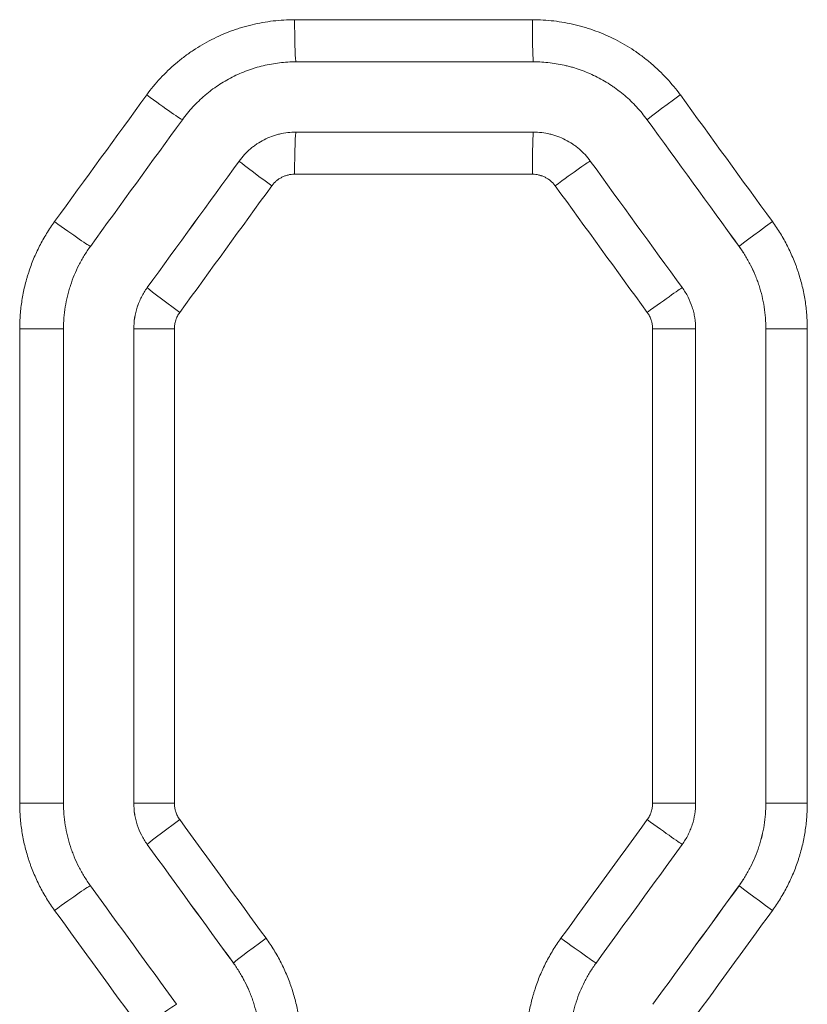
# Model space of a CAD drawing. Header units: millimetres. Extents: x 0 to 594, y 0 to 420.
# Tile 628 of 915: x 276.21 to 279.01, y 314.15 to 317.66. Entities that reach past the tile are written whole.
import ezdxf

# ---------------------------------------------------------------- set-up
doc = ezdxf.new("R2010")
doc.units = ezdxf.units.MM
doc.layers.add('1', color=7, linetype='Continuous', true_color=0xffffff)

msp = doc.modelspace()

# ---------------------------------------------------------------- linework, layer by layer
at = {"layer": '1', "color": 155, "linetype": 'Continuous', "lineweight": 13}
for p, q in [((277.1884, 317.6574), (278.035, 317.6574)), ((278.4435, 317.3013), (278.4434, 317.3013)), ((276.9911, 317.1544), (276.9911, 317.1544)), ((278.035, 317.1074), (277.1884, 317.1074)), ((278.7709, 316.8507), (278.7709, 316.8507)), ((276.6636, 316.7038), (276.6636, 316.7038)), ((276.2095, 316.5568), (276.3657, 316.5568)), ((276.2095, 314.8693), (276.2095, 316.5568)), ((276.6159, 316.5568), (276.6158, 316.5568)), ((276.6159, 314.8693), (276.6159, 316.5568)), ((276.7603, 316.5568), (276.6159, 316.5568)), ((276.7603, 316.5568), (276.7603, 314.8693)), ((278.4631, 316.5568), (278.6163, 316.5568)), ((278.4631, 314.8693), (278.4631, 316.5568)), ((278.8664, 316.5568), (278.8664, 316.5568)), ((278.8664, 314.8693), (278.8664, 316.5568)), ((279.0139, 316.5568), (278.8664, 316.5568)), ((279.0139, 316.5568), (279.0139, 314.8693)), ((276.2095, 314.8693), (276.3657, 314.8693)), ((276.6159, 314.8693), (276.6158, 314.8693)), ((276.7603, 314.8693), (276.6159, 314.8693)), ((278.4631, 314.8693), (278.6163, 314.8693)), ((278.8664, 314.8693), (278.8664, 314.8693)), ((279.0139, 314.8693), (278.8664, 314.8693)), ((276.6636, 314.7223), (276.6636, 314.7223)), ((278.7709, 314.5754), (278.7709, 314.5754)), ((276.9705, 314.3001), (276.9704, 314.3001))]:
    msp.add_line(p, q, dxfattribs=at)
at = {"layer": '1', "color": 155, "linetype": 'Continuous', "lineweight": 18}
for p, q in [((277.1934, 317.5074), (278.0388, 317.5074)), ((278.0388, 317.2574), (277.1934, 317.2574)), ((276.3657, 314.8693), (276.3657, 316.5568)), ((276.6158, 316.5568), (276.6158, 314.8693)), ((278.6163, 314.8693), (278.6163, 316.5568)), ((278.8664, 316.5568), (278.8664, 314.8693))]:
    msp.add_line(p, q, dxfattribs=at)
at = {"layer": '1', "color": 155, "linetype": 'Continuous', "lineweight": 13}
for centre, major_axis, ratio, start_param, end_param in [((277.1934, 317.6574), (0, 0.15), 0.033384, 1.570796, 3.141593), ((278.0388, 317.6574), (0, 0.15), 0.025654, 1.570796, 3.141593), ((276.6675, 317.3896), (-0.1213, 0.0882), 0.022464, 1.539896, 3.111141), ((278.5648, 317.3895), (0.1213, 0.0882), 0.012256, 1.58766, 3.135143), ((280.8918, 312.9607), (110.7281, -152.1976), 0.003834, 1.594148, 1.59711), ((280.8789, 312.6617), (113.3138, -155.9668), 0.003927, 1.594805, 1.597695), ((277.1934, 317.1074), (0, -0.15), 0.033384, 3.141593, 4.712389), ((278.0388, 317.1074), (0, -0.15), 0.025654, 3.141593, 4.712389), ((280.9256, 323.8309), (-112.1713, -154.3946), 0.003887, 1.527443, 1.530364), ((277.1125, 317.0662), (0.1213, -0.0882), 0.020069, 3.148043, 4.684781), ((278.1198, 317.0662), (-0.1213, -0.0882), 0.014649, 3.1613, 4.732545), ((280.6764, 323.1189), (-107.1189, -147.234), 0.003709, 1.529311, 1.532374), ((276.34, 316.939), (-0.1213, 0.0882), 0.024227, 1.537473, 3.108718), ((278.8923, 316.9389), (0.1213, 0.0882), 0.010495, 1.585238, 3.135144), ((276.785, 316.6156), (0.1213, -0.0882), 0.021832, 3.148043, 4.682359), ((278.4473, 316.6156), (-0.1213, -0.0882), 0.012888, 3.158877, 4.730122), ((276.785, 314.8105), (0.1213, 0.0882), 0.021832, 1.600827, 3.135142), ((281.042, 307.692), (112.2626, -154.3087), 0.003886, 1.611378, 1.614117), ((278.4473, 314.8105), (-0.1213, 0.0882), 0.012888, 1.553063, 3.124308), ((280.4408, 308.411), (105.3547, -145.0064), 0.003652, 1.608767, 1.611682), ((276.34, 314.4872), (-0.1213, -0.0882), 0.024227, 3.174467, 4.745712), ((280.7864, 318.5859), (-111.0338, -152.8273), 0.003848, 1.544583, 1.547347), ((278.8923, 314.4872), (0.1213, -0.0882), 0.010495, 3.148042, 4.697947), ((280.6953, 318.0834), (-105.5491, -145.0763), 0.003655, 1.545753, 1.548664), ((277.0918, 314.3883), (0.1213, 0.0882), 0.02018, 1.598556, 3.135143), ((278.1405, 314.3883), (-0.1213, 0.0882), 0.014538, 1.550793, 3.122038), ((276.6469, 314.0649), (-0.1213, -0.0882), 0.022575, 3.172197, 4.743441)]:
    msp.add_ellipse(centre, major_axis=major_axis, ratio=ratio, start_param=start_param, end_param=end_param, dxfattribs=at)
at = {"layer": '1', "color": 155, "linetype": 'Continuous', "lineweight": 18}
for centre, major_axis, ratio, start_param, end_param in [((280.8391, 324.0736), (-109.3051, -150.447), 0.003788, 1.52552, 1.528519), ((280.9678, 312.5617), (112.3275, -154.6088), 0.003893, 1.595713, 1.598629), ((280.7046, 323.4229), (-107.4499, -147.8918), 0.003724, 1.528054, 1.531103), ((280.7284, 312.5886), (106.7314, -146.9031), 0.003699, 1.596125, 1.599194), ((281.2668, 307.0621), (114.9647, -158.2424), 0.003983, 1.613659, 1.61633), ((280.5642, 318.5302), (-102.863, -141.5766), 0.003565, 1.543504, 1.546488), ((280.7131, 307.5617), (107.6555, -148.1749), 0.003731, 1.612584, 1.615437), ((280.9478, 318.8272), (-111.8884, -154.0041), 0.003877, 1.543259, 1.546002)]:
    msp.add_ellipse(centre, major_axis=major_axis, ratio=ratio, start_param=start_param, end_param=end_param, dxfattribs=at)
at = {"layer": '1', "color": 155, "linetype": 'Continuous', "lineweight": 13}
for points, knots in [([(276.6618, 317.3896), (276.677, 317.4104), (276.6932, 317.4302), (276.728, 317.4676), (276.7464, 317.4853), (276.7709, 317.5062), (276.7758, 317.5102), (276.7859, 317.5183), (276.7909, 317.5223), (276.8063, 317.5338), (276.8167, 317.5412), (276.8486, 317.5624), (276.8705, 317.5752), (276.9158, 317.5983), (276.9392, 317.6085), (276.9694, 317.6196), (276.9754, 317.6217), (276.9876, 317.6258), (276.9937, 317.6277), (277.0121, 317.6333), (277.0244, 317.6366), (277.0616, 317.6455), (277.0866, 317.6499), (277.1371, 317.6559), (277.1626, 317.6574), (277.1884, 317.6574)], [0, 0, 0, 0, 0.125, 0.125, 0.25, 0.25, 0.28125, 0.28125, 0.3125, 0.3125, 0.375, 0.375, 0.5, 0.5, 0.625, 0.625, 0.65625, 0.65625, 0.6875, 0.6875, 0.75, 0.75, 0.875, 0.875, 1, 1, 1, 1]), ([(278.035, 317.6574), (278.0608, 317.6574), (278.0863, 317.6559), (278.1371, 317.6499), (278.1622, 317.6454), (278.1934, 317.6379), (278.1997, 317.6363), (278.209, 317.6338), (278.2121, 317.6329), (278.2183, 317.6311), (278.2214, 317.6302), (278.2367, 317.6256), (278.2488, 317.6215), (278.2847, 317.6083), (278.308, 317.5981), (278.3533, 317.575), (278.3753, 317.5621), (278.3994, 317.5461), (278.4021, 317.5443), (278.4074, 317.5406), (278.41, 317.5388), (278.4179, 317.5332), (278.423, 317.5294), (278.4384, 317.5178), (278.4483, 317.5098), (278.4774, 317.485), (278.4957, 317.4674), (278.5303, 317.4301), (278.5465, 317.4103), (278.5617, 317.3895)], [0, 0, 0, 0, 0.125, 0.125, 0.25, 0.25, 0.28125, 0.28125, 0.296875, 0.296875, 0.3125, 0.3125, 0.375, 0.375, 0.5, 0.5, 0.625, 0.625, 0.640625, 0.640625, 0.65625, 0.65625, 0.6875, 0.6875, 0.75, 0.75, 0.875, 0.875, 1, 1, 1, 1]), ([(278.4435, 317.3013), (278.4318, 317.3174), (278.4193, 317.3325), (278.3928, 317.3612), (278.3787, 317.3748), (278.3564, 317.3939), (278.3449, 317.4031), (278.333, 317.4118), (278.325, 317.4176), (278.3209, 317.4204), (278.3003, 317.4341), (278.2834, 317.444), (278.2486, 317.4618), (278.2307, 317.4696), (278.2031, 317.4798), (278.1938, 317.4829), (278.1797, 317.4872), (278.1749, 317.4886), (278.1654, 317.4912), (278.1606, 317.4924), (278.1366, 317.4982), (278.1173, 317.5016), (278.0783, 317.5063), (278.0586, 317.5074), (278.0388, 317.5074)], [0, 0, 0, 0, 0.125, 0.125, 0.25, 0.25, 0.3125, 0.34375, 0.34375, 0.375, 0.375, 0.5, 0.5, 0.625, 0.625, 0.6875, 0.6875, 0.71875, 0.71875, 0.75, 0.75, 0.875, 0.875, 1, 1, 1, 1]), ([(277.1884, 317.1074), (277.1844, 317.1074), (277.1765, 317.107), (277.1688, 317.1056), (277.163, 317.1042), (277.1611, 317.1037), (277.1573, 317.1025), (277.1555, 317.1019), (277.15, 317.0999), (277.1428, 317.0967), (277.136, 317.0928), (277.1319, 317.09), (277.1311, 317.0895), (277.1295, 317.0883), (277.1271, 317.0866), (277.1248, 317.0847), (277.1203, 317.0809), (277.1175, 317.0782), (277.1122, 317.0725), (277.1097, 317.0694), (277.1073, 317.0662)], [0, 0, 0, 0, 0.125, 0.25, 0.25, 0.3125, 0.3125, 0.375, 0.375, 0.5, 0.625, 0.625, 0.65625, 0.65625, 0.6875, 0.75, 0.75, 0.875, 0.875, 1, 1, 1, 1]), ([(278.1161, 317.0662), (278.1138, 317.0694), (278.1088, 317.0755), (278.1031, 317.0809), (278.0986, 317.0848), (278.097, 317.086), (278.0939, 317.0884), (278.0922, 317.0895), (278.0873, 317.0928), (278.0806, 317.0967), (278.0734, 317.0999), (278.0687, 317.1016), (278.0678, 317.1019), (278.0659, 317.1026), (278.0631, 317.1035), (278.0602, 317.1042), (278.0545, 317.1056), (278.0507, 317.1063), (278.0429, 317.1072), (278.039, 317.1074), (278.035, 317.1074)], [0, 0, 0, 0, 0.125, 0.25, 0.25, 0.3125, 0.3125, 0.375, 0.375, 0.5, 0.625, 0.625, 0.65625, 0.65625, 0.6875, 0.75, 0.75, 0.875, 0.875, 1, 1, 1, 1]), ([(276.2095, 316.5568), (276.2095, 316.574), (276.2102, 316.5911), (276.2129, 316.625), (276.2169, 316.6587), (276.2235, 316.6921), (276.2295, 316.717), (276.2317, 316.7252), (276.2352, 316.7376), (276.2364, 316.7417), (276.2389, 316.7499), (276.2402, 316.754), (276.2468, 316.7743), (276.2527, 316.7903), (276.2657, 316.8216), (276.2799, 316.8524), (276.2965, 316.8819), (276.3143, 316.9109), (276.3238, 316.9251), (276.3339, 316.939)], [0, 0, 0, 0, 0.125, 0.125, 0.25, 0.375, 0.375, 0.4375, 0.4375, 0.46875, 0.46875, 0.5, 0.5, 0.625, 0.625, 0.75, 0.875, 0.875, 1, 1, 1, 1]), ([(278.8896, 316.9389), (278.8997, 316.925), (278.9092, 316.9108), (278.927, 316.8818), (278.9436, 316.8522), (278.9578, 316.8213), (278.9676, 316.7977), (278.9708, 316.7897), (278.9752, 316.7777), (278.9767, 316.7736), (278.9795, 316.7655), (278.9808, 316.7615), (278.9874, 316.7411), (278.992, 316.7247), (279, 316.6918), (279.0066, 316.6586), (279.0106, 316.6249), (279.0132, 316.591), (279.0139, 316.574), (279.0139, 316.5568)], [0, 0, 0, 0, 0.125, 0.125, 0.25, 0.375, 0.375, 0.4375, 0.4375, 0.46875, 0.46875, 0.5, 0.5, 0.625, 0.625, 0.75, 0.875, 0.875, 1, 1, 1, 1]), ([(278.8664, 316.5568), (278.8664, 316.57), (278.8659, 316.5831), (278.8638, 316.6092), (278.8608, 316.6351), (278.8557, 316.6606), (278.8496, 316.686), (278.8461, 316.6986), (278.841, 316.7142), (278.84, 316.7173), (278.8378, 316.7236), (278.8367, 316.7267), (278.8333, 316.7359), (278.8309, 316.7421), (278.8234, 316.7602), (278.8124, 316.784), (278.7996, 316.8068), (278.786, 316.8291), (278.7787, 316.84), (278.7709, 316.8507)], [0, 0, 0, 0, 0.125, 0.125, 0.25, 0.375, 0.375, 0.5, 0.5, 0.53125, 0.53125, 0.5625, 0.5625, 0.625, 0.625, 0.75, 0.875, 0.875, 1, 1, 1, 1]), ([(276.6159, 316.5568), (276.6159, 316.57), (276.6169, 316.5831), (276.621, 316.6088), (276.624, 316.6214), (276.6291, 316.6371), (276.6302, 316.6402), (276.6324, 316.6464), (276.6336, 316.6494), (276.6374, 316.6585), (276.6401, 316.6645), (276.649, 316.6819), (276.6559, 316.6931), (276.6636, 316.7038)], [0, 0, 0, 0, 0.25, 0.25, 0.5, 0.5, 0.5625, 0.5625, 0.625, 0.625, 0.75, 0.75, 1, 1, 1, 1]), ([(276.7794, 316.6156), (276.7763, 316.6113), (276.7736, 316.6069), (276.77, 316.5999), (276.7684, 316.5963), (276.7669, 316.5927), (276.766, 316.5902), (276.7656, 316.5889), (276.7635, 316.5827), (276.7623, 316.5776), (276.7607, 316.5673), (276.7603, 316.5621), (276.7603, 316.5568)], [0, 0, 0, 0, 0.25, 0.25, 0.375, 0.4375, 0.4375, 0.5, 0.5, 0.75, 0.75, 1, 1, 1, 1]), ([(278.4631, 316.5568), (278.4631, 316.5621), (278.4627, 316.5673), (278.4615, 316.5751), (278.4607, 316.5789), (278.4597, 316.5827), (278.459, 316.5853), (278.4586, 316.5865), (278.4566, 316.5928), (278.4546, 316.5976), (278.451, 316.6045), (278.4491, 316.6079), (278.447, 316.6113), (278.4455, 316.6134), (278.4448, 316.6145), (278.444, 316.6156)], [0, 0, 0, 0, 0.25, 0.25, 0.375, 0.4375, 0.4375, 0.5, 0.5, 0.75, 0.75, 0.875, 0.9375, 0.9375, 1, 1, 1, 1]), ([(276.3339, 314.4872), (276.3238, 314.501), (276.3143, 314.5152), (276.2965, 314.5443), (276.2799, 314.5739), (276.2656, 314.6048), (276.2558, 314.6284), (276.2527, 314.6364), (276.2482, 314.6484), (276.2468, 314.6525), (276.244, 314.6606), (276.2426, 314.6646), (276.236, 314.685), (276.2314, 314.7013), (276.2235, 314.7343), (276.2169, 314.7675), (276.2129, 314.8012), (276.2109, 314.8266), (276.2101, 314.8393), (276.2097, 314.8521), (276.2096, 314.8607), (276.2095, 314.865), (276.2095, 314.8693)], [0, 0, 0, 0, 0.125, 0.125, 0.25, 0.375, 0.375, 0.4375, 0.4375, 0.46875, 0.46875, 0.5, 0.5, 0.625, 0.625, 0.75, 0.875, 0.875, 0.9375, 0.96875, 0.96875, 1, 1, 1, 1]), ([(276.6636, 314.7223), (276.6559, 314.733), (276.649, 314.7442), (276.6372, 314.7674), (276.6322, 314.7794), (276.6271, 314.795), (276.6262, 314.7982), (276.6244, 314.8045), (276.6236, 314.8077), (276.6213, 314.8173), (276.62, 314.8237), (276.6169, 314.843), (276.6159, 314.8561), (276.6159, 314.8693)], [0, 0, 0, 0, 0.25, 0.25, 0.5, 0.5, 0.5625, 0.5625, 0.625, 0.625, 0.75, 0.75, 1, 1, 1, 1]), ([(276.7603, 314.8693), (276.7603, 314.864), (276.7607, 314.8588), (276.7619, 314.851), (276.7627, 314.8472), (276.7637, 314.8434), (276.7644, 314.8408), (276.7648, 314.8396), (276.7668, 314.8333), (276.7688, 314.8285), (276.7736, 314.8192), (276.7763, 314.8148), (276.7794, 314.8105)], [0, 0, 0, 0, 0.25, 0.25, 0.375, 0.4375, 0.4375, 0.5, 0.5, 0.75, 0.75, 1, 1, 1, 1]), ([(278.444, 314.8105), (278.4471, 314.8148), (278.4498, 314.8193), (278.4534, 314.8262), (278.455, 314.8298), (278.4565, 314.8335), (278.4574, 314.8359), (278.4578, 314.8372), (278.4599, 314.8434), (278.4623, 314.8536), (278.4631, 314.864), (278.4631, 314.8693)], [0, 0, 0, 0, 0.25, 0.25, 0.375, 0.4375, 0.4375, 0.5, 0.5, 0.75, 1, 1, 1, 1]), ([(278.7709, 314.5754), (278.7787, 314.5861), (278.786, 314.597), (278.7996, 314.6193), (278.8123, 314.642), (278.8233, 314.6656), (278.8333, 314.6897), (278.8378, 314.702), (278.8429, 314.7176), (278.8439, 314.7208), (278.8458, 314.7271), (278.8467, 314.7303), (278.8494, 314.7398), (278.8511, 314.7461), (278.8557, 314.7653), (278.8608, 314.7909), (278.8638, 314.8169), (278.8659, 314.843), (278.8664, 314.8561), (278.8664, 314.8693)], [0, 0, 0, 0, 0.125, 0.125, 0.25, 0.375, 0.375, 0.5, 0.5, 0.53125, 0.53125, 0.5625, 0.5625, 0.625, 0.625, 0.75, 0.875, 0.875, 1, 1, 1, 1]), ([(279.0139, 314.8693), (279.0139, 314.8521), (279.0132, 314.8351), (279.0105, 314.8011), (279.0065, 314.7674), (278.9999, 314.734), (278.9939, 314.7092), (278.9917, 314.7009), (278.9883, 314.6885), (278.987, 314.6844), (278.9845, 314.6762), (278.9833, 314.6721), (278.9766, 314.6518), (278.9707, 314.6359), (278.9577, 314.6045), (278.9435, 314.5738), (278.9269, 314.5443), (278.9092, 314.5153), (278.8997, 314.5011), (278.8896, 314.4872)], [0, 0, 0, 0, 0.125, 0.125, 0.25, 0.375, 0.375, 0.4375, 0.4375, 0.46875, 0.46875, 0.5, 0.5, 0.625, 0.625, 0.75, 0.875, 0.875, 1, 1, 1, 1]), ([(277.0867, 314.3883), (277.0968, 314.3744), (277.1063, 314.3602), (277.1241, 314.3312), (277.1407, 314.3016), (277.1549, 314.2707), (277.1647, 314.2471), (277.1679, 314.2391), (277.1723, 314.2271), (277.1738, 314.223), (277.1766, 314.2149), (277.1779, 314.2109), (277.1845, 314.1905), (277.1892, 314.1742), (277.1971, 314.1412), (277.2037, 314.108), (277.2077, 314.0743), (277.2103, 314.0404), (277.211, 314.0234), (277.211, 314.0062)], [0, 0, 0, 0, 0.125, 0.125, 0.25, 0.375, 0.375, 0.4375, 0.4375, 0.46875, 0.46875, 0.5, 0.5, 0.625, 0.625, 0.75, 0.875, 0.875, 1, 1, 1, 1]), ([(278.0124, 314.0062), (278.0124, 314.0234), (278.0131, 314.0405), (278.0158, 314.0744), (278.0198, 314.1081), (278.0264, 314.1415), (278.0324, 314.1663), (278.0346, 314.1746), (278.0381, 314.187), (278.0393, 314.1911), (278.0418, 314.1993), (278.0431, 314.2034), (278.0497, 314.2237), (278.0556, 314.2397), (278.0686, 314.271), (278.0828, 314.3017), (278.0994, 314.3313), (278.1172, 314.3603), (278.1267, 314.3744), (278.1368, 314.3883)], [0, 0, 0, 0, 0.125, 0.125, 0.25, 0.375, 0.375, 0.4375, 0.4375, 0.46875, 0.46875, 0.5, 0.5, 0.625, 0.625, 0.75, 0.875, 0.875, 1, 1, 1, 1]), ([(277.066, 314.0062), (277.066, 314.0194), (277.0655, 314.0325), (277.0634, 314.0586), (277.0604, 314.0845), (277.0553, 314.11), (277.0492, 314.1354), (277.0457, 314.148), (277.0406, 314.1636), (277.0395, 314.1668), (277.0374, 314.173), (277.0363, 314.1761), (277.0329, 314.1854), (277.0305, 314.1915), (277.0229, 314.2097), (277.012, 314.2334), (276.9992, 314.2562), (276.9855, 314.2785), (276.9782, 314.2894), (276.9705, 314.3001)], [0, 0, 0, 0, 0.125, 0.125, 0.25, 0.375, 0.375, 0.5, 0.5, 0.53125, 0.53125, 0.5625, 0.5625, 0.625, 0.625, 0.75, 0.875, 0.875, 1, 1, 1, 1])]:
    msp.add_open_spline(points, degree=3, knots=knots, dxfattribs=at)
at = {"layer": '1', "color": 155, "linetype": 'Continuous', "lineweight": 18}
for points, knots in [([(276.7887, 317.3013), (276.8004, 317.3174), (276.8129, 317.3326), (276.8396, 317.3614), (276.8537, 317.375), (276.8725, 317.391), (276.8763, 317.3942), (276.884, 317.4004), (276.8879, 317.4034), (276.8997, 317.4123), (276.9078, 317.418), (276.9322, 317.4343), (276.9491, 317.4442), (276.9839, 317.4619), (277.0019, 317.4697), (277.025, 317.4783), (277.0297, 317.4799), (277.0391, 317.4831), (277.0438, 317.4846), (277.0579, 317.4888), (277.0674, 317.4914), (277.0959, 317.4982), (277.1151, 317.5017), (277.154, 317.5063), (277.1736, 317.5074), (277.1934, 317.5074)], [0, 0, 0, 0, 0.125, 0.125, 0.25, 0.25, 0.28125, 0.28125, 0.3125, 0.3125, 0.375, 0.375, 0.5, 0.5, 0.625, 0.625, 0.65625, 0.65625, 0.6875, 0.6875, 0.75, 0.75, 0.875, 0.875, 1, 1, 1, 1]), ([(278.0388, 317.5074), (278.0586, 317.5074), (278.0783, 317.5063), (278.1173, 317.5016), (278.1366, 317.4982), (278.1606, 317.4924), (278.1654, 317.4912), (278.1749, 317.4886), (278.1797, 317.4872), (278.1938, 317.4829), (278.2032, 317.4798), (278.2307, 317.4696), (278.2486, 317.4617), (278.2834, 317.444), (278.3003, 317.4341), (278.3209, 317.4204), (278.325, 317.4176), (278.333, 317.4118), (278.337, 317.4089), (278.3487, 317.4), (278.3564, 317.3938), (278.3787, 317.3748), (278.3928, 317.3612), (278.4193, 317.3325), (278.4318, 317.3173), (278.4434, 317.3013)], [0, 0, 0, 0, 0.125, 0.125, 0.25, 0.25, 0.28125, 0.28125, 0.3125, 0.3125, 0.375, 0.375, 0.5, 0.5, 0.625, 0.625, 0.65625, 0.65625, 0.6875, 0.6875, 0.75, 0.75, 0.875, 0.875, 1, 1, 1, 1]), ([(277.1934, 317.2574), (277.1835, 317.2574), (277.1737, 317.2568), (277.1542, 317.2545), (277.1445, 317.2528), (277.1325, 317.2499), (277.1301, 317.2493), (277.1253, 317.248), (277.123, 317.2473), (277.1159, 317.2452), (277.1112, 317.2436), (277.0974, 317.2385), (277.0885, 317.2346), (277.0711, 317.2257), (277.0626, 317.2208), (277.0524, 317.2139), (277.0503, 317.2125), (277.0463, 317.2096), (277.0443, 317.2082), (277.0384, 317.2037), (277.0346, 317.2006), (277.0234, 317.1911), (277.0164, 317.1843), (277.0031, 317.17), (276.9969, 317.1624), (276.9911, 317.1544)], [0, 0, 0, 0, 0.125, 0.125, 0.25, 0.25, 0.28125, 0.28125, 0.3125, 0.3125, 0.375, 0.375, 0.5, 0.5, 0.625, 0.625, 0.65625, 0.65625, 0.6875, 0.6875, 0.75, 0.75, 0.875, 0.875, 1, 1, 1, 1]), ([(276.9911, 317.1544), (276.9969, 317.1624), (277.0032, 317.17), (277.0164, 317.1843), (277.0235, 317.1911), (277.0346, 317.2006), (277.0404, 317.2052), (277.0463, 317.2096), (277.0503, 317.2125), (277.0524, 317.2139), (277.0626, 317.2208), (277.0711, 317.2257), (277.0885, 317.2346), (277.0974, 317.2385), (277.1112, 317.2436), (277.1159, 317.2452), (277.123, 317.2473), (277.1253, 317.248), (277.1301, 317.2493), (277.1325, 317.2499), (277.1445, 317.2528), (277.1542, 317.2545), (277.1737, 317.2568), (277.1835, 317.2574), (277.1934, 317.2574)], [0, 0, 0, 0, 0.125, 0.125, 0.25, 0.25, 0.3125, 0.34375, 0.34375, 0.375, 0.375, 0.5, 0.5, 0.625, 0.625, 0.6875, 0.6875, 0.71875, 0.71875, 0.75, 0.75, 0.875, 0.875, 1, 1, 1, 1]), ([(278.2411, 317.1544), (278.2353, 317.1624), (278.2228, 317.1776), (278.2087, 317.1912), (278.1993, 317.1992), (278.1974, 317.2008), (278.1935, 317.2039), (278.1916, 317.2054), (278.1857, 317.2099), (278.1816, 317.2127), (278.1694, 317.2209), (278.161, 317.2258), (278.1436, 317.2347), (278.1346, 317.2386), (278.123, 317.2429), (278.1207, 317.2437), (278.116, 317.2452), (278.1136, 317.246), (278.1066, 317.2481), (278.1018, 317.2494), (278.0876, 317.2528), (278.078, 317.2545), (278.0585, 317.2568), (278.0487, 317.2574), (278.0388, 317.2574)], [0, 0, 0, 0, 0.125, 0.25, 0.25, 0.28125, 0.28125, 0.3125, 0.3125, 0.375, 0.375, 0.5, 0.5, 0.625, 0.625, 0.65625, 0.65625, 0.6875, 0.6875, 0.75, 0.75, 0.875, 0.875, 1, 1, 1, 1]), ([(276.3657, 316.5568), (276.3657, 316.57), (276.3662, 316.5832), (276.3683, 316.6093), (276.3714, 316.6352), (276.3765, 316.6609), (276.3811, 316.68), (276.3828, 316.6864), (276.3854, 316.6959), (276.3864, 316.699), (276.3883, 316.7053), (276.3893, 316.7085), (276.3944, 316.7241), (276.3989, 316.7364), (276.4089, 316.7605), (276.4198, 316.7841), (276.4326, 316.8069), (276.4462, 316.8291), (276.4535, 316.84), (276.4613, 316.8507)], [0, 0, 0, 0, 0.125, 0.125, 0.25, 0.375, 0.375, 0.4375, 0.4375, 0.46875, 0.46875, 0.5, 0.5, 0.625, 0.625, 0.75, 0.875, 0.875, 1, 1, 1, 1]), ([(278.7709, 316.8507), (278.7786, 316.84), (278.7859, 316.8291), (278.7996, 316.8068), (278.8124, 316.784), (278.8233, 316.7602), (278.8309, 316.7421), (278.8333, 316.7359), (278.8367, 316.7267), (278.8378, 316.7236), (278.8399, 316.7173), (278.841, 316.7142), (278.8461, 316.6986), (278.8496, 316.686), (278.8557, 316.6606), (278.8607, 316.6351), (278.8638, 316.6092), (278.8659, 316.5831), (278.8664, 316.57), (278.8664, 316.5568)], [0, 0, 0, 0, 0.125, 0.125, 0.25, 0.375, 0.375, 0.4375, 0.4375, 0.46875, 0.46875, 0.5, 0.5, 0.625, 0.625, 0.75, 0.875, 0.875, 1, 1, 1, 1]), ([(276.6636, 316.7038), (276.6558, 316.6931), (276.649, 316.6819), (276.6401, 316.6645), (276.6374, 316.6585), (276.6336, 316.6495), (276.6324, 316.6464), (276.6301, 316.6402), (276.629, 316.6371), (276.624, 316.6215), (276.6209, 316.6088), (276.6169, 316.5831), (276.6158, 316.57), (276.6158, 316.5568)], [0, 0, 0, 0, 0.25, 0.25, 0.375, 0.375, 0.4375, 0.4375, 0.5, 0.5, 0.75, 0.75, 1, 1, 1, 1]), ([(278.6163, 316.5568), (278.6163, 316.57), (278.6153, 316.5831), (278.6122, 316.6024), (278.611, 316.6088), (278.6087, 316.6184), (278.6078, 316.6216), (278.606, 316.6279), (278.6051, 316.6311), (278.6, 316.6467), (278.595, 316.6588), (278.5832, 316.682), (278.5764, 316.6931), (278.5686, 316.7038)], [0, 0, 0, 0, 0.25, 0.25, 0.375, 0.375, 0.4375, 0.4375, 0.5, 0.5, 0.75, 0.75, 1, 1, 1, 1]), ([(276.4613, 314.5754), (276.4535, 314.5861), (276.4462, 314.597), (276.4325, 314.6193), (276.4198, 314.6421), (276.4088, 314.6659), (276.4013, 314.684), (276.3989, 314.6902), (276.3955, 314.6994), (276.3944, 314.7025), (276.3922, 314.7088), (276.3911, 314.7119), (276.3861, 314.7275), (276.3825, 314.7401), (276.3764, 314.7655), (276.3714, 314.791), (276.3683, 314.8169), (276.3662, 314.843), (276.3657, 314.8561), (276.3657, 314.8693)], [0, 0, 0, 0, 0.125, 0.125, 0.25, 0.375, 0.375, 0.4375, 0.4375, 0.46875, 0.46875, 0.5, 0.5, 0.625, 0.625, 0.75, 0.875, 0.875, 1, 1, 1, 1]), ([(276.6158, 314.8693), (276.6158, 314.8561), (276.6169, 314.843), (276.6199, 314.8237), (276.6212, 314.8173), (276.6235, 314.8077), (276.6243, 314.8045), (276.6261, 314.7982), (276.6271, 314.795), (276.6322, 314.7794), (276.6372, 314.7674), (276.649, 314.7442), (276.6558, 314.733), (276.6636, 314.7223)], [0, 0, 0, 0, 0.25, 0.25, 0.375, 0.375, 0.4375, 0.4375, 0.5, 0.5, 0.75, 0.75, 1, 1, 1, 1]), ([(278.5686, 314.7223), (278.5764, 314.733), (278.5832, 314.7442), (278.5921, 314.7616), (278.5948, 314.7676), (278.5986, 314.7767), (278.5998, 314.7797), (278.6021, 314.7859), (278.6031, 314.789), (278.6082, 314.8047), (278.6112, 314.8174), (278.6153, 314.8431), (278.6163, 314.8561), (278.6163, 314.8693)], [0, 0, 0, 0, 0.25, 0.25, 0.375, 0.375, 0.4375, 0.4375, 0.5, 0.5, 0.75, 0.75, 1, 1, 1, 1]), ([(278.8664, 314.8693), (278.8664, 314.8561), (278.8659, 314.843), (278.8638, 314.8169), (278.8607, 314.7909), (278.8556, 314.7653), (278.851, 314.7461), (278.8494, 314.7398), (278.8467, 314.7303), (278.8458, 314.7271), (278.8438, 314.7208), (278.8429, 314.7176), (278.8378, 314.702), (278.8332, 314.6897), (278.8232, 314.6656), (278.8123, 314.642), (278.7996, 314.6193), (278.7859, 314.597), (278.7786, 314.5861), (278.7709, 314.5754)], [0, 0, 0, 0, 0.125, 0.125, 0.25, 0.375, 0.375, 0.4375, 0.4375, 0.46875, 0.46875, 0.5, 0.5, 0.625, 0.625, 0.75, 0.875, 0.875, 1, 1, 1, 1]), ([(276.9704, 314.3001), (276.9782, 314.2894), (276.9855, 314.2785), (276.9992, 314.2562), (277.0119, 314.2334), (277.0229, 314.2096), (277.0304, 314.1915), (277.0328, 314.1854), (277.0362, 314.1761), (277.0373, 314.173), (277.0395, 314.1667), (277.0405, 314.1636), (277.0456, 314.148), (277.0492, 314.1354), (277.0552, 314.11), (277.0603, 314.0845), (277.0634, 314.0586), (277.0654, 314.0325), (277.066, 314.0194), (277.066, 314.0062)], [0, 0, 0, 0, 0.125, 0.125, 0.25, 0.375, 0.375, 0.4375, 0.4375, 0.46875, 0.46875, 0.5, 0.5, 0.625, 0.625, 0.75, 0.875, 0.875, 1, 1, 1, 1]), ([(278.1663, 314.0062), (278.1663, 314.0194), (278.1668, 314.0326), (278.1688, 314.0587), (278.1719, 314.0846), (278.177, 314.1103), (278.1816, 314.1294), (278.1833, 314.1357), (278.186, 314.1453), (278.1869, 314.1484), (278.1888, 314.1547), (278.1898, 314.1579), (278.1949, 314.1735), (278.1994, 314.1858), (278.2094, 314.2099), (278.2203, 314.2335), (278.2331, 314.2562), (278.2467, 314.2785), (278.254, 314.2894), (278.2618, 314.3001)], [0, 0, 0, 0, 0.125, 0.125, 0.25, 0.375, 0.375, 0.4375, 0.4375, 0.46875, 0.46875, 0.5, 0.5, 0.625, 0.625, 0.75, 0.875, 0.875, 1, 1, 1, 1])]:
    msp.add_open_spline(points, degree=3, knots=knots, dxfattribs=at)
at = {"layer": '1', "color": 155, "linetype": 'Continuous', "lineweight": 13}
for points in [[(276.3339, 316.939), (276.4432, 317.0892), (276.5525, 317.2393), (276.6618, 317.3896)], [(278.444, 316.6156), (278.3347, 316.7658), (278.2254, 316.916), (278.1161, 317.0662)], [(278.1368, 314.3883), (278.2392, 314.5291), (278.3416, 314.6698), (278.444, 314.8105)], [(276.6411, 314.0649), (276.5387, 314.2057), (276.4363, 314.3464), (276.3339, 314.4872)]]:
    msp.add_open_spline(points, degree=3, dxfattribs=at)

doc.saveas('drawing.dxf')
